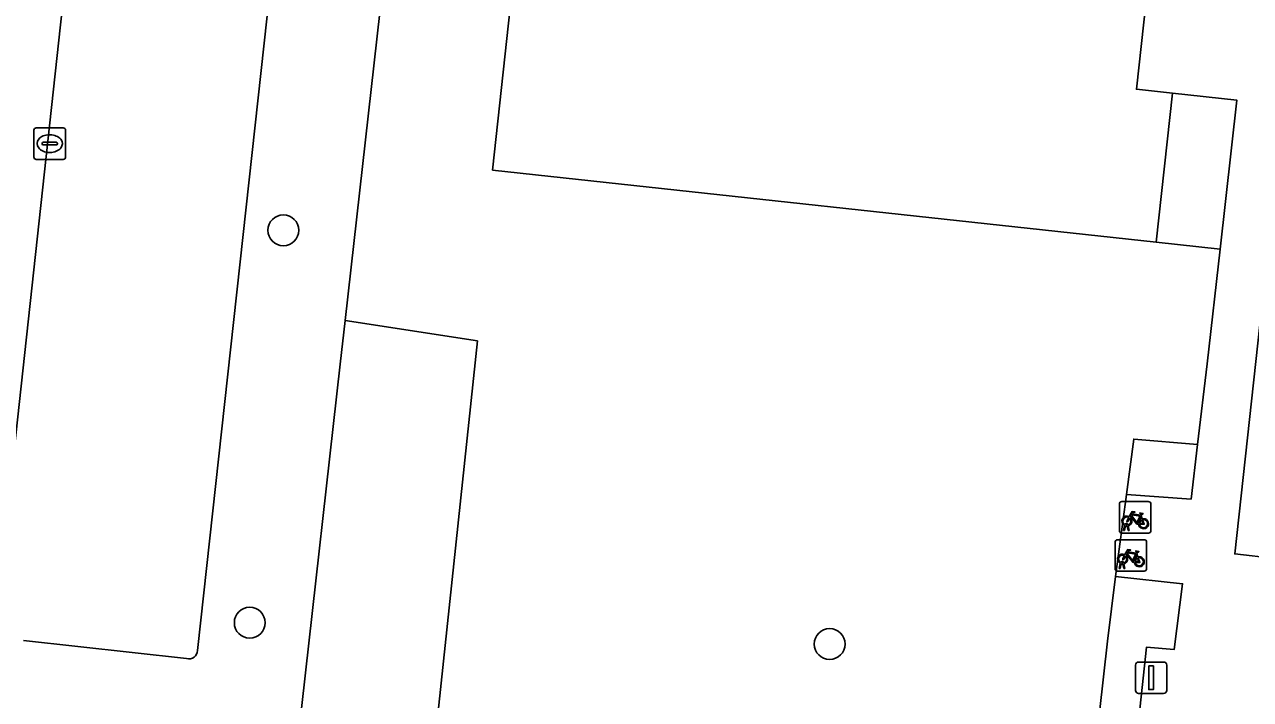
# Model space of a CAD drawing. Extents: x 161928 to 163071, y 386474 to 387428.
# Drawn here: x 162089.79 to 162128.65, y 386895.27 to 386916.68 of the extents above; entities that cross this region are included whole.
import ezdxf

# ---------------------------------------------------------------- set-up
doc = ezdxf.new("R2010")
doc.units = 0
for name, color, linetype in [('IMGEO_Boom', 7, 'Continuous'), ('IMGEO_Fietsenrek', 7, 'Continuous'), ('IMGEO_Grasland_overig', 7, 'Continuous'), ('IMGEO_Groenvoorziening', 7, 'Continuous'), ('IMGEO_Kolk', 7, 'Continuous'), ('IMGEO_Lichtmast', 7, 'Continuous'), ('IMGEO_Pand', 7, 'Continuous'), ('IMGEO_Parkeervlak_open', 7, 'Continuous'), ('IMGEO_Rijbaan_lokaal_open', 7, 'Continuous'), ('IMGEO_Voetpad_open', 7, 'Continuous')]:
    doc.layers.add(name, color=color, linetype=linetype)

msp = doc.modelspace()

# ---------------------------------------------------------------- linework, layer by layer
at = {"layer": 'IMGEO_Boom'}
for centre in [(162097.996, 386910.152), (162096.932, 386897.705), (162115.309, 386897.028)]:
    msp.add_circle(centre, 0.489, dxfattribs=at)
at = {"layer": 'IMGEO_Fietsenrek'}
for p, q in [((162124.565, 386901.545), (162125.406, 386901.545)), ((162125.406, 386901.545), (162124.565, 386901.545)), ((162124.49, 386900.62), (162124.49, 386901.461)), ((162124.49, 386901.461), (162124.49, 386900.62)), ((162125.49, 386901.47), (162125.49, 386900.629)), ((162125.49, 386900.629), (162125.49, 386901.47)), ((162124.617, 386900.629), (162124.656, 386900.789)), ((162124.686, 386900.777), (162124.651, 386900.629)), ((162124.728, 386900.801), (162124.727, 386900.805)), ((162124.769, 386900.629), (162124.735, 386900.771)), ((162124.759, 386900.812), (162124.76, 386900.805)), ((162124.767, 386900.775), (162124.802, 386900.629)), ((162125.177, 386901.094), (162125.213, 386900.999)), ((162125.415, 386900.545), (162124.574, 386900.545)), ((162124.574, 386900.545), (162125.415, 386900.545)), ((162124.651, 386900.629), (162124.617, 386900.629)), ((162124.802, 386900.629), (162124.769, 386900.629)), ((162124.354, 386899.414), (162124.354, 386900.255)), ((162124.354, 386900.255), (162124.354, 386899.414)), ((162124.429, 386900.339), (162125.27, 386900.339)), ((162125.27, 386900.339), (162124.429, 386900.339)), ((162125.354, 386900.264), (162125.354, 386899.423)), ((162125.354, 386899.423), (162125.354, 386900.264)), ((162124.592, 386899.595), (162124.591, 386899.599)), ((162124.623, 386899.606), (162124.624, 386899.599)), ((162125.041, 386899.888), (162125.077, 386899.793)), ((162125.279, 386899.339), (162124.438, 386899.339)), ((162124.438, 386899.339), (162125.279, 386899.339)), ((162124.481, 386899.423), (162124.52, 386899.583)), ((162124.515, 386899.423), (162124.481, 386899.423)), ((162124.55, 386899.571), (162124.515, 386899.423)), ((162124.633, 386899.423), (162124.599, 386899.565)), ((162124.631, 386899.569), (162124.666, 386899.423)), ((162124.666, 386899.423), (162124.633, 386899.423))]:
    msp.add_line(p, q, dxfattribs=at)
for points in [[(162124.803, 386901.071), (162124.898, 386901.235), (162124.984, 386901.221), (162124.986, 386901.212), (162124.93, 386901.201), (162124.903, 386901.156), (162125.159, 386901.115)], [(162125.159, 386901.115), (162125.184, 386901.164), (162125.178, 386901.168), (162125.155, 386901.172), (162125.143, 386901.179), (162125.142, 386901.182), (162125.144, 386901.187), (162125.239, 386901.172), (162125.241, 386901.162), (162125.231, 386901.149), (162125.219, 386901.143), (162125.205, 386901.149), (162125.177, 386901.094)], [(162124.824, 386901.019), (162124.772, 386900.929), (162124.732, 386900.904), (162124.733, 386900.951), (162124.788, 386901.045)], [(162125.099, 386900.827), (162125.049, 386900.827), (162124.858, 386901.078), (162124.839, 386901.046)], [(162125.146, 386901.09), (162124.889, 386901.131), (162124.872, 386901.102), (162125.039, 386900.882), (162125.146, 386901.09)], [(162125.194, 386900.992), (162125.164, 386901.069), (162125.055, 386900.851), (162125.098, 386900.851)], [(162125.128, 386900.851), (162125.248, 386900.85), (162125.204, 386900.964)], [(162125.224, 386900.971), (162125.279, 386900.826), (162125.129, 386900.826)], [(162124.667, 386899.865), (162124.762, 386900.029), (162124.848, 386900.015), (162124.85, 386900.006), (162124.794, 386899.995), (162124.767, 386899.95), (162125.023, 386899.909)], [(162125.023, 386899.909), (162125.048, 386899.958), (162125.042, 386899.962), (162125.019, 386899.966), (162125.007, 386899.973), (162125.006, 386899.976), (162125.008, 386899.981), (162125.103, 386899.966), (162125.105, 386899.956), (162125.095, 386899.943), (162125.083, 386899.937), (162125.069, 386899.943), (162125.041, 386899.888)], [(162124.688, 386899.813), (162124.636, 386899.723), (162124.596, 386899.698), (162124.597, 386899.745), (162124.652, 386899.839)], [(162124.963, 386899.621), (162124.913, 386899.621), (162124.722, 386899.872), (162124.703, 386899.84)], [(162125.01, 386899.884), (162124.753, 386899.925), (162124.736, 386899.896), (162124.903, 386899.676), (162125.01, 386899.884)], [(162125.058, 386899.786), (162125.028, 386899.863), (162124.919, 386899.645), (162124.962, 386899.645)], [(162124.992, 386899.645), (162125.112, 386899.644), (162125.068, 386899.758)], [(162125.088, 386899.765), (162125.143, 386899.62), (162124.993, 386899.62)]]:
    msp.add_lwpolyline(points, dxfattribs=at)
for centre, radius, start, end in [((162124.568, 386901.467), 0.0779, 92.4484, 184.2845), ((162124.568, 386901.467), 0.0779, 92.4484, 184.2845), ((162125.412, 386901.467), 0.0779, 2.4484, 94.2845), ((162125.412, 386901.467), 0.0779, 2.4484, 94.2845), ((162124.73, 386900.93), 0.159, 62.6766, 242.1369), ((162124.73, 386900.93), 0.129, 63.3192, 238.903), ((162124.71, 386900.801), 0.0499, 12.8025, 158.6934), ((162124.73, 386900.93), 0.159, 253.9967, 271.7867), ((162124.71, 386900.801), 0.0174, 12.8025, 163.4502), ((162124.73, 386900.93), 0.129, 253.415, 269.0204), ((162124.73, 386900.93), 0.129, 283.6043, 43.4302), ((162124.73, 386900.93), 0.159, 283.5766, 46.6042), ((162125.257, 386900.846), 0.159, 113.3408, 178.3217), ((162125.257, 386900.846), 0.159, 187.0065, 105.7708), ((162125.257, 386900.846), 0.129, 113.923, 177.9556), ((162125.257, 386900.846), 0.129, 188.6715, 104.5883), ((162124.568, 386900.623), 0.0779, 182.4484, 274.2845), ((162124.568, 386900.623), 0.0779, 182.4484, 274.2845), ((162125.412, 386900.623), 0.0779, 272.4484, 4.2845), ((162125.412, 386900.623), 0.0779, 272.4484, 4.2845), ((162124.432, 386900.261), 0.0779, 92.4484, 184.2845), ((162124.432, 386900.261), 0.0779, 92.4484, 184.2845), ((162125.276, 386900.261), 0.0779, 2.4484, 94.2845), ((162125.276, 386900.261), 0.0779, 2.4484, 94.2845), ((162124.594, 386899.724), 0.159, 62.6766, 242.1369), ((162124.594, 386899.724), 0.129, 63.3192, 238.903), ((162124.574, 386899.595), 0.0499, 12.8025, 158.6934), ((162124.574, 386899.595), 0.0174, 12.8025, 163.4502), ((162124.594, 386899.724), 0.129, 253.415, 269.0204), ((162124.594, 386899.724), 0.129, 283.6043, 43.4302), ((162124.594, 386899.724), 0.159, 283.5766, 46.6042), ((162125.121, 386899.64), 0.159, 113.3408, 178.3217), ((162125.121, 386899.64), 0.159, 187.0065, 105.7708), ((162125.121, 386899.64), 0.129, 113.923, 177.9556), ((162125.121, 386899.64), 0.129, 188.6715, 104.5883), ((162124.432, 386899.417), 0.0779, 182.4484, 274.2845), ((162124.432, 386899.417), 0.0779, 182.4484, 274.2845), ((162124.594, 386899.724), 0.159, 253.9967, 271.7867), ((162125.276, 386899.417), 0.0779, 272.4484, 4.2845), ((162125.276, 386899.417), 0.0779, 272.4484, 4.2845)]:
    msp.add_arc(centre, radius, start, end, dxfattribs=at)
at = {"layer": 'IMGEO_Grasland_overig'}
msp.add_lwpolyline([(162125.661, 386909.778), (162127.685, 386909.558), (162128.215, 386914.274), (162126.174, 386914.501)], close=True, dxfattribs=at)
at = {"layer": 'IMGEO_Groenvoorziening'}
for points in [[(162124.115, 386897.125), (162124.371, 386899.169), (162124.713, 386901.768), (162124.945, 386903.531), (162126.97, 386903.362), (162127.276, 386905.919), (162127.685, 386909.558), (162125.661, 386909.778), (162104.628, 386912.06), (162106.651, 386930.715), (162107.583, 386930.614), (162108.784, 386940.868), (162103.8, 386941.487), (162099.956, 386907.286), (162104.146, 386906.641), (162102.651, 386892.496), (162107.668, 386891.801), (162107.524, 386888.417), (162117.878, 386886.991), (162117.382, 386882.988), (162122.47, 386882.414)], [(162162.387, 386904.444), (162148.998, 386906.039), (162148.846, 386904.735), (162132.751, 386906.613), (162132.908, 386907.956), (162129.078, 386908.413), (162128.148, 386899.89), (162129.432, 386899.739), (162129.979, 386904.421), (162151.04, 386901.963), (162148.87, 386883.371), (162148.652, 386883.397), (162148.215, 386879.856), (162151.904, 386879.625), (162152.206, 386882.013), (162156.805, 386881.426), (162157.588, 386889.1), (162160.649, 386888.845)], [(162099.801, 386905.909), (162098.584, 386895.081), (162098.003, 386889.912), (162097.477, 386885.236), (162117.382, 386882.988), (162117.878, 386886.991), (162107.524, 386888.417), (162107.668, 386891.801), (162102.651, 386892.496), (162104.146, 386906.641), (162099.956, 386907.286)], [(162126.97, 386903.362), (162124.945, 386903.531), (162124.713, 386901.768), (162126.763, 386901.626)], [(162125.347, 386896.927), (162126.226, 386896.855), (162126.494, 386898.944), (162124.371, 386899.169), (162124.115, 386897.125), (162122.47, 386882.414), (162123.771, 386882.267)]]:
    msp.add_lwpolyline(points, close=True, dxfattribs=at)
at = {"layer": 'IMGEO_Kolk'}
for p, q in [((162090.092, 386912.474), (162090.092, 386913.326)), ((162090.167, 386913.4), (162091.019, 386913.4)), ((162091.093, 386913.326), (162091.093, 386912.474)), ((162090.351, 386912.894), (162090.351, 386912.906)), ((162090.789, 386912.857), (162090.391, 386912.857)), ((162090.394, 386912.943), (162090.792, 386912.943)), ((162090.58, 386913.18), (162090.605, 386913.18)), ((162090.835, 386912.906), (162090.835, 386912.894)), ((162090.603, 386912.62), (162090.578, 386912.62)), ((162091.019, 386912.4), (162090.167, 386912.4))]:
    msp.add_line(p, q, dxfattribs=at)
for points in [[(162090.092, 386912.474), (162090.092, 386913.326)], [(162090.167, 386913.4), (162091.019, 386913.4)], [(162091.093, 386913.326), (162091.093, 386912.474)], [(162091.019, 386912.4), (162090.167, 386912.4)]]:
    msp.add_lwpolyline(points, dxfattribs=at)
for centre, radius, start, end in [((162090.169, 386913.324), 0.0765, 91.552, 178.448), ((162090.169, 386913.324), 0.0765, 91.552, 178.448), ((162091.017, 386913.324), 0.0765, 1.552, 88.448), ((162091.017, 386913.324), 0.0765, 1.552, 88.448), ((162090.391, 386912.903), 0.0403, 85.8775, 175.7526), ((162090.388, 386912.893), 0.0366, 178.938, 274.7102), ((162090.792, 386912.9), 0.043, 264.8664, 352.4533), ((162090.796, 386912.905), 0.0386, 1.7309, 96.639), ((162090.169, 386912.476), 0.0765, 181.552, 268.448), ((162090.169, 386912.476), 0.0765, 181.552, 268.448), ((162091.017, 386912.476), 0.0765, 271.552, 358.448), ((162091.017, 386912.476), 0.0765, 271.552, 358.448)]:
    msp.add_arc(centre, radius, start, end, dxfattribs=at)
for centre, major_axis, ratio, start_param, end_param in [((162090.579, 386912.9), (-0.387, 0.002), 0.722429, 4.712389, 7.853982), ((162090.604, 386912.9), (-0.39, 0.002), 0.717154, 1.570796, 4.712389)]:
    msp.add_ellipse(centre, major_axis=major_axis, ratio=ratio, start_param=start_param, end_param=end_param, dxfattribs=at)
at = {"layer": 'IMGEO_Lichtmast'}
for p, q in [((162125, 386895.559), (162125, 386896.359)), ((162125, 386896.359), (162125, 386895.559)), ((162125.1, 386896.459), (162125.89, 386896.459)), ((162125.89, 386896.459), (162125.1, 386896.459)), ((162125.99, 386896.359), (162125.99, 386895.559)), ((162125.99, 386895.559), (162125.99, 386896.359)), ((162125.89, 386895.459), (162125.1, 386895.459)), ((162125.1, 386895.459), (162125.89, 386895.459))]:
    msp.add_line(p, q, dxfattribs=at)
msp.add_lwpolyline([(162125.42, 386896.334), (162125.57, 386896.334), (162125.57, 386895.584), (162125.42, 386895.584), (162125.42, 386896.334)], dxfattribs=at)
for centre, start, end in [((162125.1, 386896.359), 90, 180), ((162125.1, 386896.359), 90, 180), ((162125.89, 386896.359), 0, 90), ((162125.89, 386896.359), 360, 90), ((162125.1, 386895.559), 180, 270), ((162125.1, 386895.559), 180, 270), ((162125.89, 386895.559), 270, 0), ((162125.89, 386895.559), 270, 0)]:
    msp.add_arc(centre, 0.1, start, end, dxfattribs=at)
at = {"layer": 'IMGEO_Pand'}
msp.add_lwpolyline([(162106.651, 386930.715), (162104.628, 386912.06), (162125.661, 386909.778), (162126.174, 386914.501), (162125.031, 386914.626), (162125.484, 386918.792), (162124.093, 386918.944), (162124.521, 386922.881), (162127.053, 386922.607), (162127.685, 386928.433), (162126.717, 386928.538), (162120.69, 386929.192), (162113.398, 386929.983), (162107.583, 386930.614)], close=True, dxfattribs=at)
at = {"layer": 'IMGEO_Parkeervlak_open'}
for points in [[(162092.691, 386932.799), (162088.711, 386896.367)], [(162095.28, 386896.824), (162099.016, 386930.929)], [(162089.766, 386897.146), (162094.932, 386896.566)]]:
    msp.add_lwpolyline(points, dxfattribs=at)
msp.add_arc((162094.999, 386896.839), 0.281, 256.1177, 356.9872, dxfattribs=at)
at = {"layer": 'IMGEO_Rijbaan_lokaal_open'}
msp.add_lwpolyline([(162088.711, 386896.367), (162092.691, 386932.799), (162092.825, 386933.795), (162093.281, 386938.041), (162093.422, 386939.204), (162088.34, 386939.739)], dxfattribs=at)
at = {"layer": 'IMGEO_Voetpad_open'}
for points in [[(162097.851, 386878.851), (162097.894, 386879.394), (162098.436, 386884.38), (162097.477, 386885.236), (162098.003, 386889.912), (162098.584, 386895.081), (162099.801, 386905.909), (162099.956, 386907.286), (162103.8, 386941.487), (162104.108, 386944.29)], [(162099.016, 386930.929), (162095.28, 386896.824)], [(162128.956, 386928.662), (162128.272, 386922.439), (162127.053, 386922.607), (162124.521, 386922.881), (162124.093, 386918.944), (162125.484, 386918.792), (162125.031, 386914.626), (162126.174, 386914.501), (162128.215, 386914.274), (162127.685, 386909.558), (162127.276, 386905.919), (162126.97, 386903.362), (162126.763, 386901.626), (162124.713, 386901.768), (162124.371, 386899.169), (162126.494, 386898.944), (162126.226, 386896.855), (162125.347, 386896.927), (162123.771, 386882.267)], [(162129.432, 386899.739), (162128.148, 386899.89), (162129.078, 386908.413)], [(162094.932, 386896.566), (162089.766, 386897.146)]]:
    msp.add_lwpolyline(points, dxfattribs=at)
msp.add_arc((162094.999, 386896.839), 0.281, 256.1177, 356.9872, dxfattribs=at)

doc.saveas('drawing.dxf')
